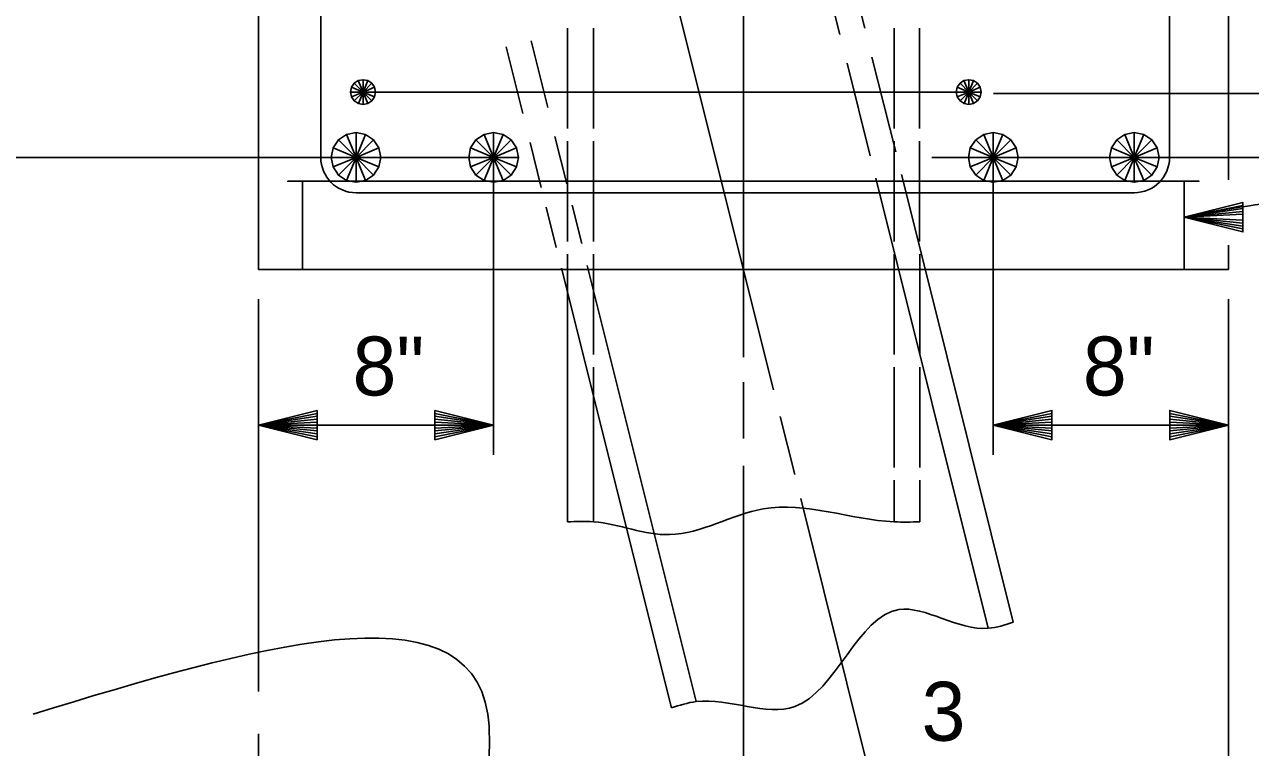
# Model space of a CAD drawing. Extents: x -41 to 191, y -168 to 6.
# Drawn here: x 45.1 to 51.05, y -159.9 to -156.39 of the extents above; entities that cross this region are included whole.
import ezdxf

# ---------------------------------------------------------------- set-up
doc = ezdxf.new("R2010")
doc.units = 0
for name, color, linetype in [('Arrowhead Terminators CELL', 7, 'Continuous'), ('Beam Bolsters CELL', 7, 'Continuous'), ('Dimension Lines CELL', 7, 'Continuous'), ('Mis Center Lines CELL', 7, 'Continuous'), ('Rebar Lines CELL', 7, 'Continuous'), ('Steel Pile CELL', 7, 'Continuous'), ('sub interior bent cap lines', 7, 'Continuous'), ('Text CELL', 7, 'Continuous')]:
    doc.layers.add(name, color=color, linetype=linetype)

msp = doc.modelspace()

# ---------------------------------------------------------------- linework, layer by layer
at = {"layer": 'Arrowhead Terminators CELL'}
for points in [[(51.0131, -157.3237), (51.0131, -157.338), (50.7286, -157.3237), (51.0131, -157.3522), (51.0131, -157.3664), (50.7286, -157.3237), (51.0131, -157.3806), (51.0131, -157.3948), (50.7286, -157.3237), (51.0131, -157.2525), (51.0131, -157.2668), (50.7286, -157.3237), (51.0131, -157.281), (51.0131, -157.2953), (50.7286, -157.3237), (51.0131, -157.3094), (51.0131, -157.3948), (51.0131, -157.2525), (50.7286, -157.3237), (51.0131, -157.3948)], [(46.519, -158.3326), (46.519, -158.3184), (46.2344, -158.3326), (46.519, -158.3042), (46.519, -158.2899), (46.2344, -158.3326), (46.519, -158.2758), (46.519, -158.2615), (46.2344, -158.3326), (46.519, -158.4038), (46.519, -158.3896), (46.2344, -158.3326), (46.519, -158.3753), (46.519, -158.3611), (46.2344, -158.3326), (46.519, -158.347), (46.519, -158.2615), (46.519, -158.4038), (46.2344, -158.3326), (46.519, -158.2615)], [(47.0913, -158.3326), (47.0913, -158.347), (47.3758, -158.3326), (47.0913, -158.3611), (47.0913, -158.3753), (47.3758, -158.3326), (47.0913, -158.3896), (47.0913, -158.4038), (47.3758, -158.3326), (47.0913, -158.2615), (47.0913, -158.2758), (47.3758, -158.3326), (47.0913, -158.2899), (47.0913, -158.3042), (47.3758, -158.3326), (47.0913, -158.3184), (47.0913, -158.4038), (47.0913, -158.2615), (47.3758, -158.3326), (47.0913, -158.4038)], [(50.0857, -158.3326), (50.0857, -158.347), (49.8011, -158.3326), (50.0857, -158.3611), (50.0857, -158.3753), (49.8011, -158.3326), (50.0857, -158.3896), (50.0857, -158.4038), (49.8011, -158.3326), (50.0857, -158.2615), (50.0857, -158.2758), (49.8011, -158.3326), (50.0857, -158.2899), (50.0857, -158.3042), (49.8011, -158.3326), (50.0857, -158.3184), (50.0857, -158.4038), (50.0857, -158.2615), (49.8011, -158.3326), (50.0857, -158.4038)], [(50.6579, -158.3326), (50.6579, -158.3184), (50.9425, -158.3326), (50.6579, -158.3042), (50.6579, -158.2899), (50.9425, -158.3326), (50.6579, -158.2758), (50.6579, -158.2615), (50.9425, -158.3326), (50.6579, -158.4038), (50.6579, -158.3896), (50.9425, -158.3326), (50.6579, -158.3753), (50.6579, -158.3611), (50.9425, -158.3326), (50.6579, -158.347), (50.6579, -158.2615), (50.6579, -158.4038), (50.9425, -158.3326), (50.6579, -158.2615)]]:
    msp.add_lwpolyline(points, dxfattribs=at)
at = {"layer": 'Beam Bolsters CELL'}
msp.add_lwpolyline([(46.4484, -157.5772), (46.4484, -157.1492), (46.377, -157.1492), (50.7999, -157.1492), (50.7286, -157.1492), (50.7286, -157.5772)], dxfattribs=at)
at = {"layer": 'Dimension Lines CELL'}
for p, q in [((49.8023, -156.7228), (53.5399, -156.7228)), ((47.3738, -157.0338), (44.8133, -157.0338)), ((47.3758, -157.0338), (47.3758, -158.4765)), ((49.8011, -157.0338), (49.8011, -158.4765)), ((46.2344, -157.721), (46.2344, -159.6248)), ((50.9425, -157.721), (50.9425, -160.3637)), ((47.3758, -158.3326), (46.2344, -158.3326)), ((49.8011, -158.3326), (50.9425, -158.3326)), ((46.2344, -159.831), (46.2344, -163.187))]:
    msp.add_line(p, q, dxfattribs=at)
msp.add_lwpolyline([(49.5034, -157.0338), (52.0953, -157.0338), (53.0432, -158.6689), (55.3715, -158.6689)], dxfattribs=at)
for points in [[(50.7286, -157.3237), (51.7388, -157.3237), (51.7388, -159.6432), (52.8924, -159.6432)], [(48.5885, -160.7631), (47.3476, -160.7631), (47.3476, -159.7347), (45.1405, -159.7347)]]:
    msp.add_spline(points, degree=3, dxfattribs=at)
at = {"layer": 'Mis Center Lines CELL'}
for p, q in [((48.5885, -153.922), (48.5885, -158.0036)), ((47.7025, -154.0326), (48.7345, -158.162)), ((48.5885, -158.1238), (48.5885, -158.3975)), ((48.7671, -158.2912), (48.8374, -158.5716)), ((48.5885, -158.5301), (48.5885, -161.4005)), ((48.8666, -158.6896), (49.5441, -161.4005))]:
    msp.add_line(p, q, dxfattribs=at)
at = {"layer": 'Rebar Lines CELL'}
for p, q in [((46.5374, -151.5888), (46.5374, -157.0337)), ((50.6571, -151.5888), (50.6571, -157.0337)), ((49.7445, -156.7164), (46.6818, -156.7164)), ((50.486, -157.2049), (46.7085, -157.2049))]:
    msp.add_line(p, q, dxfattribs=at)
for points in [[(46.7426, -156.6563), (46.765, -156.6608), (46.7847, -156.6737), (46.7982, -156.6934), (46.8021, -156.7164), (46.7982, -156.7395), (46.7847, -156.7586), (46.7656, -156.7715), (46.7426, -156.7766), (46.7196, -156.7715), (46.6999, -156.7586), (46.6869, -156.7395), (46.6818, -156.7164), (46.6869, -156.6934), (46.6999, -156.6737), (46.7189, -156.6608), (46.7426, -156.6563), (46.7426, -156.7164), (46.7426, -156.7766), (46.7656, -156.7715), (46.7426, -156.7164), (46.7847, -156.7586), (46.7982, -156.7395), (46.7426, -156.7164), (46.8021, -156.7164), (46.7982, -156.6934), (46.7426, -156.7164), (46.7847, -156.6737), (46.765, -156.6608), (46.7426, -156.7164), (46.7189, -156.6608), (46.6999, -156.6737), (46.7426, -156.7164), (46.6869, -156.6934), (46.6818, -156.7164), (46.7426, -156.7164), (46.6869, -156.7395), (46.6999, -156.7586), (46.7426, -156.7164), (46.7196, -156.7715)], [(49.682, -156.6563), (49.705, -156.6608), (49.7247, -156.6737), (49.7377, -156.6934), (49.7428, -156.7164), (49.7377, -156.7395), (49.7247, -156.7586), (49.7057, -156.7715), (49.682, -156.7766), (49.6595, -156.7715), (49.6399, -156.7586), (49.6264, -156.7395), (49.6219, -156.7164), (49.6264, -156.6934), (49.6399, -156.6737), (49.659, -156.6608), (49.682, -156.6563), (49.682, -156.7164), (49.682, -156.7766), (49.7057, -156.7715), (49.682, -156.7164), (49.7247, -156.7586), (49.7377, -156.7395), (49.682, -156.7164), (49.7428, -156.7164), (49.7377, -156.6934), (49.682, -156.7164), (49.7247, -156.6737), (49.705, -156.6608), (49.682, -156.7164), (49.659, -156.6608), (49.6399, -156.6737), (49.682, -156.7164), (49.6264, -156.6934), (49.6219, -156.7164), (49.682, -156.7164), (49.6264, -156.7395), (49.6399, -156.7586), (49.682, -156.7164), (49.6595, -156.7715)], [(46.588, -157.0338), (46.5971, -157.0797), (46.6231, -157.1189), (46.6623, -157.1452), (46.7085, -157.1543), (46.7546, -157.1452), (46.7938, -157.1189), (46.8198, -157.0799), (46.8291, -157.0338), (46.8198, -156.9878), (46.7938, -156.9484), (46.7548, -156.9223), (46.7085, -156.913), (46.6623, -156.9223), (46.6232, -156.9482), (46.5971, -156.9874), (46.588, -157.0338), (46.7085, -157.0338), (46.8291, -157.0338), (46.8198, -157.0799), (46.7085, -157.0338), (46.7938, -157.1189), (46.7546, -157.1452), (46.7085, -157.0338), (46.7085, -157.1543), (46.6623, -157.1452), (46.7085, -157.0338), (46.6231, -157.1189), (46.5971, -157.0797), (46.7085, -157.0338), (46.5971, -156.9874), (46.6232, -156.9482), (46.7085, -157.0338), (46.6623, -156.9223), (46.7085, -156.913), (46.7085, -157.0338), (46.7548, -156.9223), (46.7938, -156.9484), (46.7085, -157.0338), (46.8198, -156.9878)], [(47.2553, -157.0338), (47.2644, -157.0797), (47.2905, -157.1189), (47.3297, -157.1452), (47.3758, -157.1543), (47.4219, -157.1452), (47.4611, -157.1189), (47.4871, -157.0799), (47.4964, -157.0338), (47.4871, -156.9878), (47.4611, -156.9484), (47.422, -156.9223), (47.3758, -156.913), (47.3297, -156.9223), (47.2906, -156.9482), (47.2644, -156.9874), (47.2553, -157.0338), (47.3758, -157.0338), (47.4964, -157.0338), (47.4871, -157.0799), (47.3758, -157.0338), (47.4611, -157.1189), (47.4219, -157.1452), (47.3758, -157.0338), (47.3758, -157.1543), (47.3297, -157.1452), (47.3758, -157.0338), (47.2905, -157.1189), (47.2644, -157.0797), (47.3758, -157.0338), (47.2644, -156.9874), (47.2906, -156.9482), (47.3758, -157.0338), (47.3297, -156.9223), (47.3758, -156.913), (47.3758, -157.0338), (47.422, -156.9223), (47.4611, -156.9484), (47.3758, -157.0338), (47.4871, -156.9878)], [(49.9216, -157.0338), (49.9125, -157.0797), (49.8866, -157.1189), (49.8474, -157.1452), (49.8011, -157.1543), (49.755, -157.1452), (49.7159, -157.1189), (49.6898, -157.0799), (49.6805, -157.0338), (49.6898, -156.9878), (49.7159, -156.9484), (49.7549, -156.9223), (49.8011, -156.913), (49.8474, -156.9223), (49.8864, -156.9482), (49.9125, -156.9874), (49.9216, -157.0338), (49.8011, -157.0338), (49.6805, -157.0338), (49.6898, -157.0799), (49.8011, -157.0338), (49.7159, -157.1189), (49.755, -157.1452), (49.8011, -157.0338), (49.8011, -157.1543), (49.8474, -157.1452), (49.8011, -157.0338), (49.8866, -157.1189), (49.9125, -157.0797), (49.8011, -157.0338), (49.9125, -156.9874), (49.8864, -156.9482), (49.8011, -157.0338), (49.8474, -156.9223), (49.8011, -156.913), (49.8011, -157.0338), (49.7549, -156.9223), (49.7159, -156.9484), (49.8011, -157.0338), (49.6898, -156.9878)], [(50.6064, -157.0338), (50.5973, -157.0797), (50.5712, -157.1189), (50.5321, -157.1452), (50.4859, -157.1543), (50.4398, -157.1452), (50.4005, -157.1189), (50.3746, -157.0799), (50.3652, -157.0338), (50.3746, -156.9878), (50.4005, -156.9484), (50.4396, -156.9223), (50.4859, -156.913), (50.5321, -156.9223), (50.5711, -156.9482), (50.5973, -156.9874), (50.6064, -157.0338), (50.4859, -157.0338), (50.3652, -157.0338), (50.3746, -157.0799), (50.4859, -157.0338), (50.4005, -157.1189), (50.4398, -157.1452), (50.4859, -157.0338), (50.4859, -157.1543), (50.5321, -157.1452), (50.4859, -157.0338), (50.5712, -157.1189), (50.5973, -157.0797), (50.4859, -157.0338), (50.5973, -156.9874), (50.5711, -156.9482), (50.4859, -157.0338), (50.5321, -156.9223), (50.4859, -156.913), (50.4859, -157.0338), (50.4396, -156.9223), (50.4005, -156.9484), (50.4859, -157.0338), (50.3746, -156.9878)]]:
    msp.add_lwpolyline(points, dxfattribs=at)
for centre, start, end in [((46.7085, -157.0337), 180, 270), ((50.4859, -157.0336), 270, 0)]:
    msp.add_arc(centre, 0.1712, start, end, dxfattribs=at)
at = {"layer": 'Steel Pile CELL'}
for p, q in [((47.8614, -156.8928), (47.8614, -156.4059)), ((49.32, -156.8928), (49.32, -156.4059)), ((47.8614, -157.4414), (47.8614, -156.9546)), ((49.32, -157.4414), (49.32, -156.9546)), ((47.7344, -158.802), (47.7344, -157.5032)), ((47.8614, -157.9901), (47.8614, -157.5032)), ((49.32, -157.9901), (49.32, -157.5032)), ((49.4452, -157.9901), (49.4452, -157.5032)), ((47.8305, -157.5581), (48.3598, -159.6745)), ((47.7052, -157.5715), (48.239, -159.7049)), ((48.5885, -157.5772), (48.5885, -157.5772)), ((49.47, -157.5749), (49.8981, -159.2886)), ((47.8614, -158.802), (47.8614, -158.0519)), ((49.32, -158.5387), (49.32, -158.0519)), ((49.4452, -158.5387), (49.4452, -158.0519)), ((49.32, -158.802), (49.32, -158.6005)), ((49.4452, -158.802), (49.4452, -158.6005))]:
    msp.add_line(p, q, dxfattribs=at)
for points in [[(48.9758, -156.1129), (49.0569, -156.4365)], [(49.0969, -156.0826), (49.1779, -156.4063)], [(47.7344, -156.8928), (47.7344, -156.4059)], [(49.443, -156.4059), (49.443, -156.8928)], [(47.437, -156.4975), (47.5178, -156.8212)], [(47.5582, -156.4672), (47.639, -156.7909)], [(49.2126, -156.5467), (49.3279, -157.0063)], [(49.0919, -156.5769), (49.2043, -157.0254)], [(47.5528, -156.9616), (47.6075, -157.1799)], [(47.674, -156.9313), (47.7317, -157.1619)], [(47.7344, -157.4414), (47.7344, -156.9546)], [(49.443, -156.9546), (49.443, -157.4414)], [(49.2312, -157.135), (49.7773, -159.3189)], [(49.3553, -157.117), (49.47, -157.5749)], [(47.7575, -157.2653), (47.8041, -157.4513)], [(47.6316, -157.2749), (47.6805, -157.4709)]]:
    msp.add_lwpolyline(points, dxfattribs=at)
for points in [[(47.7344, -158.802), (47.8614, -158.802), (48.2306, -158.8643), (48.6845, -158.7396), (49.32, -158.802), (49.4452, -158.802)], [(48.239, -159.7049), (48.3598, -159.6745), (48.8379, -159.6987), (49.343, -159.2278), (49.7773, -159.3189), (49.8981, -159.2886)]]:
    msp.add_spline(points, degree=3, dxfattribs=at)
at = {"layer": 'sub interior bent cap lines'}
msp.add_line((50.9425, -157.1431), (50.9425, -150.8304), dxfattribs=at)
msp.add_lwpolyline([(46.2344, -155.4975), (46.2344, -157.5772), (50.9425, -157.5772), (50.9425, -157.4587)], dxfattribs=at)

# ---------------------------------------------------------------- texts
at = {"layer": 'Text CELL'}
for s, height, p in [('8"', 0.28588, (46.6915, -158.1889)), ('8"', 0.28588, (50.2362, -158.1889)), ('3', 0.2859, (49.4535, -159.8644))]:
    msp.add_text(s, height=height, dxfattribs=at).set_placement(p)

doc.saveas('drawing.dxf')
